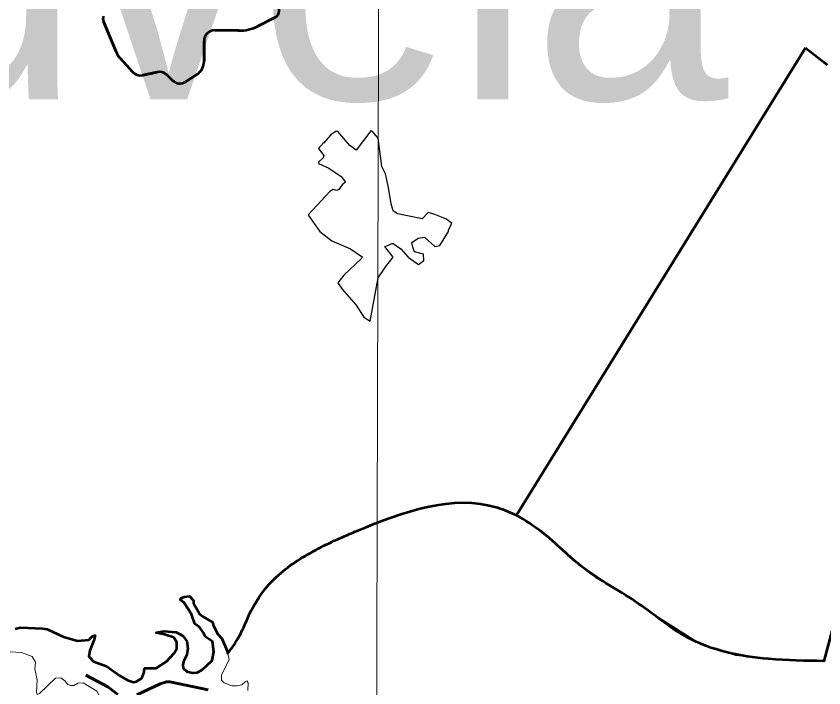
# Model space of a CAD drawing. Extents: x -1643653 to 4543381, y 1624270 to 13878484.
# Drawn here: x 801953 to 803485, y 9016602 to 9017875 of the extents above; entities that cross this region are included whole.
import ezdxf

# ---------------------------------------------------------------- set-up
doc = ezdxf.new("R2010")
doc.units = 0
doc.header["$LTSCALE"] = 160
doc.linetypes.add('LONG_DASH_SHORT_DASH', pattern=[9.9, 6, -1.2, 1.5, -1.2])
doc.layers.add('60', color=7, linetype='Continuous', lineweight=13)

msp = doc.modelspace()

# ---------------------------------------------------------------- linework, layer by layer
at = {"layer": '60', "lineweight": 53}
for p, q in [((802118.2, 9017865.4), (802142, 9017807.5)), ((802142, 9017807.5), (802118.2, 9017865.4)), ((802411.3, 9017856.5), (802443.4, 9017872.6)), ((802443.4, 9017872.6), (802411.3, 9017856.5)), ((803802.3, 9017845.9), (803484.7, 9016652.3)), ((802309, 9017790), (802309, 9017828.5)), ((802309, 9017828.5), (802309, 9017790)), ((802901.9, 9016929.1), (803450, 9017815.2)), ((802901.9, 9016929.1), (803450, 9017815.2)), ((802149.6, 9017795.5), (802173.8, 9017769.4)), ((802173.8, 9017769.4), (802149.6, 9017795.5)), ((802192.6, 9017763.4), (802220.1, 9017769.2)), ((802220.1, 9017769.2), (802192.6, 9017763.4)), ((802238.1, 9017764.2), (802249.4, 9017753.3)), ((802249.4, 9017753.3), (802238.1, 9017764.2)), ((802274, 9017751), (802295.3, 9017764.7)), ((802295.3, 9017764.7), (802274, 9017751))]:
    msp.add_line(p, q, dxfattribs=at)
at = {"layer": '60', "lineweight": 35}
msp.add_line((803484.7, 9016652.3), (803484.7, 9016652.3), dxfattribs=at)
at = {"layer": '60'}
for points in [[(802658.4, 9024448.3), (802635.4, 9016230.4), (802613.7, 9008888.5)], [(802901.9, 9016929.1), (802933.7, 9016908.9), (802972.2, 9016878.1), (803014.1, 9016839.8), (803064.7, 9016805), (803114, 9016773.9), (803161.2, 9016741.5), (803250.5, 9016684.2), (803317.8, 9016663.7), (803410.1, 9016654.5), (803479.7, 9016652.3), (803484.7, 9016652.3)], [(802392, 9016596.4), (802392.5, 9016610.8), (802390.9, 9016614.4), (802390.5, 9016614.6), (802386.8, 9016613.2), (802380.6, 9016607), (802371.6, 9016605.2), (802362, 9016605.5), (802347.1, 9016611.2), (802342.1, 9016616.1), (802342.4, 9016625.3), (802356.5, 9016655.5), (802352.9, 9016671.6), (802342.9, 9016695.3), (802335.3, 9016703.4), (802327.1, 9016718.9), (802325.3, 9016726.4), (802306.4, 9016736.6), (802300.8, 9016741.5), (802289.1, 9016762.3), (802288.7, 9016767.4), (802281.4, 9016775.7), (802271, 9016774.1), (802265.4, 9016771.7), (802263.4, 9016768.8), (802271.6, 9016762.5), (802285.4, 9016741.5), (802291.7, 9016722.7), (802300.2, 9016716.8)], [(802148.5, 9016624.7), (802123.7, 9016642.8), (802099.2, 9016651.8), (802090.3, 9016660.7), (802092.1, 9016672.2), (802100.5, 9016693), (802102.2, 9016700.9), (802101.4, 9016701.1), (802097.6, 9016699.6), (802090.4, 9016692.7), (802068.8, 9016690.5), (802042.7, 9016698.6), (802011.2, 9016712.7), (802002.3, 9016714.3), (801960.8, 9016715.9), (801951, 9016713.3)], [(802300.2, 9016716.8), (802308.2, 9016706), (802311.7, 9016698.5), (802324.8, 9016689.4), (802327.5, 9016670), (802324.1, 9016653.4), (802305.3, 9016635.7), (802296, 9016630.5), (802287.4, 9016629.8), (802276.2, 9016632.7), (802269.5, 9016638.7), (802268.7, 9016645.8), (802270.4, 9016652.9), (802276.5, 9016664.3), (802278.3, 9016676.2), (802276.5, 9016690.3), (802268.8, 9016700.1), (802256.2, 9016707.4), (802233.4, 9016709.3), (802218.7, 9016706.7), (802218, 9016706), (802234.2, 9016703), (802251.9, 9016697), (802257.6, 9016688.2), (802257.3, 9016676.3), (802252.2, 9016667.1), (802237.7, 9016651.5), (802218.3, 9016638.8), (802196.6, 9016638.7), (802195.5, 9016636.3), (802195.7, 9016631.1), (802190.8, 9016620.2), (802181, 9016613.4), (802175, 9016612.4), (802164.1, 9016615.8), (802148.5, 9016624.7)], [(801941.5, 9016669.8), (801962.7, 9016668.6), (801983.2, 9016660.7), (801989.2, 9016650), (801988.1, 9016637.2), (801992.3, 9016616.6), (801991, 9016593.2), (801992.7, 9016589), (801996.6, 9016590.9), (802027.1, 9016620.2), (802037.2, 9016620.4), (802045, 9016615.1), (802050.6, 9016608.2), (802055.8, 9016606), (802062.3, 9016606), (802069.5, 9016610.2), (802079.7, 9016611.3), (802105.8, 9016595.2), (802115.5, 9016577.6), (802115.5, 9016563.1)], [(802392, 9016596.4), (802392.5, 9016610.8), (802390.9, 9016614.4), (802390.5, 9016614.6), (802386.8, 9016613.2), (802380.6, 9016607), (802371.6, 9016605.2), (802362, 9016605.5), (802347.1, 9016611.2), (802342.1, 9016616.1), (802342.4, 9016625.3), (802356.5, 9016655.5), (802353.6, 9016668.4)]]:
    msp.add_lwpolyline(points, dxfattribs=at)
at = {"layer": '60', "lineweight": 53}
for points in [[(802329.2, 9017848.5), (802373.1, 9017848), (802374.5, 9017848)], [(802374.5, 9017848), (802373.1, 9017848), (802329.2, 9017848.5)], [(803802.3, 9017845.9), (803484.7, 9016652.3), (803484.7, 9016652.3)], [(803450, 9017815.2), (803484.1, 9017788.5), (803491.2, 9017782.9)], [(803450, 9017815.2), (803484.1, 9017788.5), (803491.2, 9017782.9)], [(802300.2, 9016716.8), (802291.7, 9016722.7), (802285.4, 9016741.5), (802271.6, 9016762.5), (802263.4, 9016768.8), (802265.4, 9016771.7), (802271, 9016774.1), (802281.4, 9016775.7), (802288.7, 9016767.4), (802289.1, 9016762.3), (802300.8, 9016741.5), (802306.4, 9016736.6), (802325.3, 9016726.4), (802327.1, 9016718.9), (802335.3, 9016703.4), (802342.9, 9016695.3), (802352.9, 9016671.6), (802353.8, 9016667.3), (802354.6, 9016667.5)], [(801951, 9016713.3), (801960.8, 9016715.9), (802002.3, 9016714.3), (802011.2, 9016712.7), (802042.7, 9016698.6), (802068.8, 9016690.5), (802090.4, 9016692.7), (802097.6, 9016699.6), (802101.4, 9016701.1), (802102.2, 9016700.9), (802100.5, 9016693), (802092.1, 9016672.2), (802090.3, 9016660.7), (802099.2, 9016651.8), (802123.7, 9016642.8), (802148.5, 9016624.7)], [(802148.5, 9016624.7), (802164.1, 9016615.8), (802175, 9016612.4), (802181, 9016613.4), (802190.8, 9016620.2), (802195.7, 9016631.1), (802195.5, 9016636.3), (802196.6, 9016638.7), (802218.3, 9016638.8), (802237.7, 9016651.5), (802252.2, 9016667.1), (802257.3, 9016676.3), (802257.6, 9016688.2), (802251.9, 9016697), (802234.2, 9016703), (802218, 9016706), (802218.7, 9016706.7), (802233.4, 9016709.3), (802256.2, 9016707.4), (802268.8, 9016700.1), (802276.5, 9016690.3), (802278.3, 9016676.2), (802276.5, 9016664.3), (802270.4, 9016652.9), (802268.7, 9016645.8), (802269.5, 9016638.7), (802276.2, 9016632.7), (802287.4, 9016629.8), (802296, 9016630.5), (802305.3, 9016635.7), (802324.1, 9016653.4), (802327.5, 9016670), (802324.8, 9016689.4), (802311.7, 9016698.5), (802308.2, 9016706), (802300.2, 9016716.8)]]:
    msp.add_lwpolyline(points, dxfattribs=at)
at = {"layer": '60', "lineweight": 25}
for points in [[(802639.3, 9017643.9), (802628.2, 9017657.3), (802625.6, 9017658), (802597.7, 9017621.1), (802585.8, 9017630.2), (802562.7, 9017656.7), (802559.4, 9017657.4), (802549.7, 9017650), (802535.4, 9017634.7), (802535.8, 9017635)], [(802639, 9017379.3), (802654.1, 9017400.3), (802668, 9017418.3), (802652.1, 9017438.3), (802659.1, 9017441.3), (802665, 9017444.3), (802668, 9017444.3), (802682, 9017434.3), (802696, 9017418.3), (802716, 9017404.3), (802726, 9017412.3), (802725, 9017424.3), (802708, 9017428.3), (802705, 9017437.3), (802703, 9017446.3), (802715, 9017454.3), (802727, 9017456.3), (802747, 9017438.3), (802756, 9017440.3), (802773, 9017467.3), (802773, 9017470.3), (802779, 9017482.3), (802769, 9017490.3), (802747, 9017499.2), (802734, 9017503.2), (802723, 9017491.3), (802698, 9017496.2), (802676, 9017500.2), (802668, 9017506.2), (802664, 9017519.2), (802659.1, 9017550.2), (802653.1, 9017576.2), (802646.1, 9017590.2), (802639.3, 9017643.9)], [(802535.8, 9017635), (802526.1, 9017624.2), (802536.1, 9017611.1), (802535.2, 9017607), (802526.4, 9017598.2), (802526.4, 9017596), (802546, 9017586.9), (802568.8, 9017571.4), (802577.4, 9017560.3), (802571.2, 9017555.3), (802564.9, 9017546.8), (802561, 9017544.5), (802554.2, 9017546.5), (802547.9, 9017542.8), (802507.2, 9017499.4), (802507.1, 9017497.2), (802528.8, 9017466.7), (802551.7, 9017449.2), (802587.1, 9017434.3), (802608.9, 9017418.9), (802607.4, 9017415.5), (802574.4, 9017384.3), (802563, 9017369.9), (802570.8, 9017357.7), (802597.7, 9017327.5), (802612.3, 9017304.6), (802624.3, 9017297), (802639, 9017379.3)]]:
    msp.add_lwpolyline(points, dxfattribs=at)
at = {"layer": '60', "lineweight": 35}
msp.add_lwpolyline([(803479.7, 9016652.3), (803410.1, 9016654.5), (803317.8, 9016663.7), (803250.5, 9016684.2), (803161.2, 9016741.5), (803114, 9016773.9), (803064.7, 9016805), (803014.1, 9016839.8), (802972.2, 9016878.1), (802933.7, 9016908.9), (802901.9, 9016929.1)], dxfattribs=at)
at = {"layer": '60', "linetype": 'LONG_DASH_SHORT_DASH', "lineweight": 60}
for points in [[(802085, 9016625.6), (802126.6, 9016603.5), (802145.5, 9016589)], [(802181.6, 9016588.4), (802225.7, 9016609.1), (802237.7, 9016612.8), (802243.8, 9016613), (802316.9, 9016597.7)]]:
    msp.add_lwpolyline(points, dxfattribs=at)
at = {"layer": '60', "lineweight": 53}
for centre, radius, start, end in [((802436.7, 9017886), 15, 296.6895, 58.4863), ((802436.7, 9017886), 15, 296.6895, 58.4863), ((802130.2, 9017870.3), 13, 157.1117, 202.3647), ((802130.2, 9017870.3), 13, 157.1117, 202.3647), ((802329, 9017828.5), 20, 89.326, 180.122), ((802329, 9017828.5), 20, 89.326, 180.122), ((802375.4, 9017928), 80, 269.326, 296.6895), ((802375.4, 9017928), 80, 269.326, 296.6895), ((802179, 9017822.7), 40, 202.3647, 222.7956), ((802179, 9017822.7), 40, 202.3647, 222.7956), ((802279, 9017789.9), 30, 302.7566, 0.122), ((802279, 9017789.9), 30, 302.7566, 0.122), ((802188.5, 9017783), 20, 222.7956, 281.8955), ((802188.5, 9017783), 20, 222.7956, 281.8955), ((802224.3, 9017749.7), 20, 46.4119, 101.8955), ((802224.3, 9017749.7), 20, 46.4119, 101.8955), ((802263.2, 9017767.8), 20, 226.4119, 302.7566), ((802263.2, 9017767.8), 20, 226.4119, 302.7566)]:
    msp.add_arc(centre, radius, start, end, dxfattribs=at)
at = {"layer": '60', "lineweight": 25}
msp.add_spline([(814781, 9009175.5), (814787.2, 9009173.4), (814796.9, 9009173.4), (814799.4, 9009172.4), (814805.1, 9009174.5), (814805.6, 9009176.5), (814811.7, 9009179.5), (814811.7, 9009179.5), (814801.5, 9009181), (814790.7, 9009181.5), (814784.1, 9009183.1), (814777.4, 9009185.1), (814778.4, 9009175.5)], degree=3, dxfattribs=at)
at = {"layer": '60'}
msp.add_spline([(802353.6, 9016668.4), (802375.3, 9016698.6), (802398.5, 9016748.1), (802446, 9016811.5), (802521.4, 9016863.3), (802600.6, 9016899.9), (802865.8, 9016943.3), (802901.9, 9016929.1)], degree=3, dxfattribs=at)
at = {"layer": '60', "lineweight": 53}
for points in [[(802354.6, 9016667.5), (802375.3, 9016698.6), (802398.5, 9016748.1), (802446, 9016811.5), (802521.4, 9016863.3), (802600.6, 9016899.9), (802865.8, 9016943.3), (802901.9, 9016929.1)], [(803484.7, 9016652.3), (803379.9, 9016656.3), (803224.8, 9016697.6), (803127.1, 9016765.4), (803029.4, 9016828.2), (802949.5, 9016897.2), (802901.9, 9016929.1)]]:
    msp.add_spline(points, degree=3, dxfattribs=at)
at = {"layer": '60', "lineweight": 35}
msp.add_spline([(802355.6, 9016668.9), (802375.3, 9016698.6), (802398.5, 9016748.1), (802446, 9016811.5), (802521.4, 9016863.3), (802600.6, 9016899.9), (802865.8, 9016943.3), (802901.9, 9016929.1)], degree=3, dxfattribs=at)

# ---------------------------------------------------------------- texts
at = {"layer": '60'}
msp.add_text('Gouveia', height=500, dxfattribs=at).set_placement((800813, 9017717.6))

doc.saveas('drawing.dxf')
